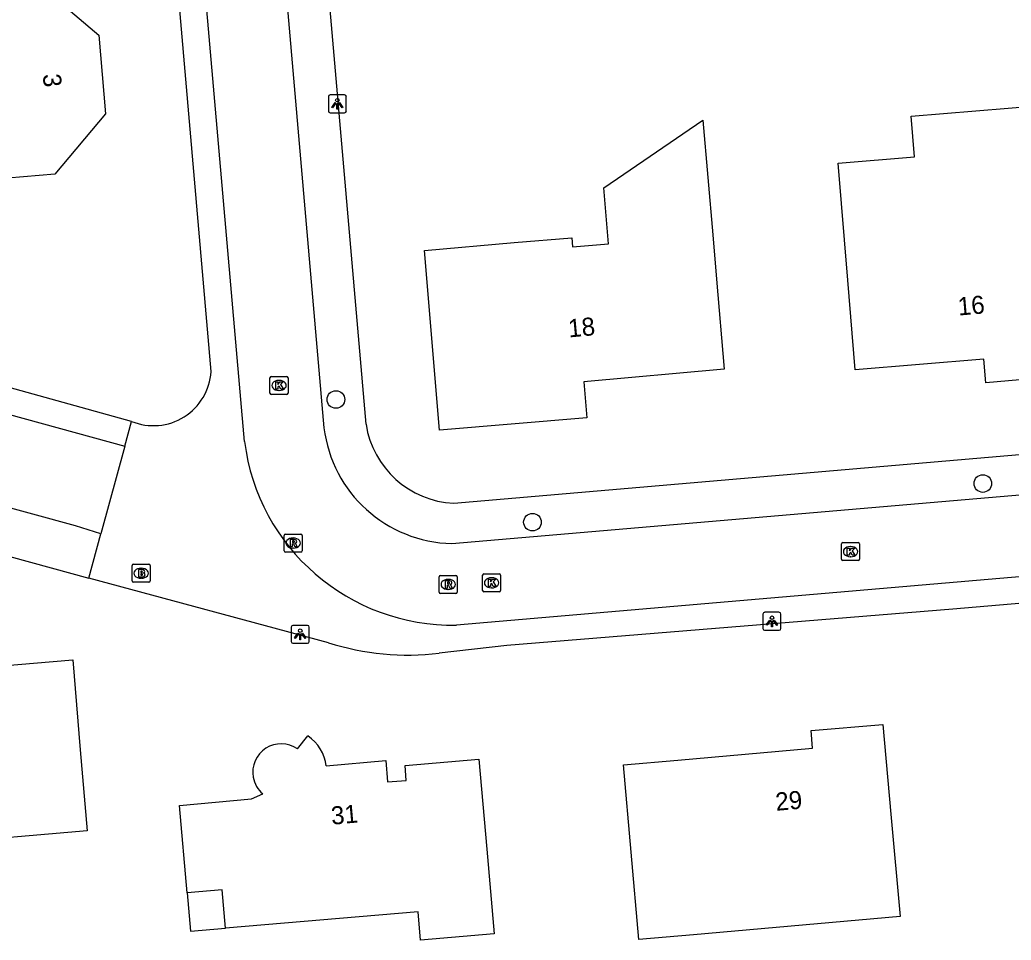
# Model space of a CAD drawing. Extents: x 163427 to 164190, y 380331 to 381641.
# Drawn here: x 164026.2 to 164081.2, y 381036 to 381087 of the extents above; entities that cross this region are included whole.
import ezdxf

# ---------------------------------------------------------------- set-up
doc = ezdxf.new("R2010")
doc.units = 0
for name, color, linetype in [('IMGEO_Boom', 7, 'Continuous'), ('IMGEO_Brandkraan', 7, 'Continuous'), ('IMGEO_Kolk', 7, 'Continuous'), ('IMGEO_Lichtpunt', 7, 'Continuous'), ('IMGEO_Pand', 7, 'Continuous'), ('IMGEO_Pand_nummerreeks', 7, 'Continuous'), ('IMGEO_Pand_overbouw', 7, 'Continuous'), ('IMGEO_Rijbaan_lokaal_open', 7, 'Continuous'), ('IMGEO_Rioolput', 7, 'Continuous'), ('IMGEO_Voetpad_open', 7, 'Continuous')]:
    doc.layers.add(name, color=color, linetype=linetype)

msp = doc.modelspace()

# ---------------------------------------------------------------- linework, layer by layer
at = {"layer": 'IMGEO_Boom'}
for centre in [(164043.744, 381065.993), (164079.598, 381061.334), (164054.639, 381059.192)]:
    msp.add_circle(centre, 0.489, dxfattribs=at)
at = {"layer": 'IMGEO_Brandkraan'}
for p, q in [((164032.451, 381055.934), (164032.451, 381056.786)), ((164032.526, 381056.86), (164033.378, 381056.86)), ((164032.939, 381056.64), (164032.964, 381056.64)), ((164033.452, 381056.786), (164033.452, 381055.934)), ((164033.378, 381055.86), (164032.526, 381055.86)), ((164032.962, 381056.08), (164032.937, 381056.08))]:
    msp.add_line(p, q, dxfattribs=at)
for points in [[(164032.451, 381055.934), (164032.451, 381056.786)], [(164032.526, 381056.86), (164033.378, 381056.86)], [(164033.452, 381056.786), (164033.452, 381055.934)], [(164032.799, 381056.56), (164032.799, 381056.16), (164033.012, 381056.16)], [(164033.03, 381056.56), (164032.799, 381056.56)], [(164032.978, 381056.479), (164032.924, 381056.479), (164032.924, 381056.403)], [(164032.924, 381056.403), (164032.977, 381056.403)], [(164032.986, 381056.327), (164032.924, 381056.327), (164032.924, 381056.246)], [(164032.924, 381056.246), (164032.986, 381056.246)], [(164033.378, 381055.86), (164032.526, 381055.86)]]:
    msp.add_lwpolyline(points, dxfattribs=at)
for centre, radius, start, end in [((164032.528, 381056.784), 0.0765, 91.552, 178.448), ((164032.528, 381056.784), 0.0765, 91.552, 178.448), ((164033.376, 381056.784), 0.0765, 1.552, 88.448), ((164033.376, 381056.784), 0.0765, 1.552, 88.448), ((164032.979, 381056.441), 0.0379, 267.8285, 90.9355), ((164032.987, 381056.286), 0.0404, 269.8759, 90.5077), ((164033.018, 381056.411), 0.251, 268.6676, 293.5347), ((164033.034, 381056.415), 0.145, 59.4692, 91.5367), ((164033.059, 381056.462), 0.0922, 285.5137, 58.1501), ((164033.064, 381056.27), 0.105, 301.3115, 78.989), ((164032.528, 381055.936), 0.0765, 181.552, 268.448), ((164032.528, 381055.936), 0.0765, 181.552, 268.448), ((164033.376, 381055.936), 0.0765, 271.552, 358.448), ((164033.376, 381055.936), 0.0765, 271.552, 358.448)]:
    msp.add_arc(centre, radius, start, end, dxfattribs=at)
for centre, major_axis, ratio, start_param, end_param in [((164032.938, 381056.36), (-0.387, 0.002), 0.722429, 4.712389, 7.853982), ((164032.963, 381056.36), (-0.39, 0.002), 0.717154, 1.570796, 4.712389)]:
    msp.add_ellipse(centre, major_axis=major_axis, ratio=ratio, start_param=start_param, end_param=end_param, dxfattribs=at)
at = {"layer": 'IMGEO_Kolk'}
for p, q in [((164040.09, 381066.349), (164040.09, 381067.201)), ((164040.165, 381067.275), (164041.017, 381067.275)), ((164041.091, 381067.201), (164041.091, 381066.349)), ((164040.578, 381067.055), (164040.603, 381067.055)), ((164041.017, 381066.275), (164040.165, 381066.275)), ((164040.601, 381066.495), (164040.576, 381066.495)), ((164071.767, 381057.132), (164071.767, 381057.984)), ((164071.842, 381058.058), (164072.694, 381058.058)), ((164072.255, 381057.838), (164072.28, 381057.838)), ((164072.768, 381057.984), (164072.768, 381057.132)), ((164072.278, 381057.278), (164072.253, 381057.278)), ((164072.694, 381057.058), (164071.842, 381057.058)), ((164051.874, 381055.404), (164051.874, 381056.256)), ((164051.949, 381056.33), (164052.801, 381056.33)), ((164052.362, 381056.11), (164052.387, 381056.11)), ((164052.875, 381056.256), (164052.875, 381055.404)), ((164052.385, 381055.55), (164052.36, 381055.55)), ((164052.801, 381055.33), (164051.949, 381055.33))]:
    msp.add_line(p, q, dxfattribs=at)
for points in [[(164040.09, 381066.349), (164040.09, 381067.201)], [(164040.165, 381067.275), (164041.017, 381067.275)], [(164041.091, 381067.201), (164041.091, 381066.349)], [(164040.411, 381066.975), (164040.534, 381066.975), (164040.534, 381066.824), (164040.664, 381066.975), (164040.828, 381066.975), (164040.682, 381066.824), (164040.835, 381066.575), (164040.683, 381066.575), (164040.598, 381066.739), (164040.534, 381066.672), (164040.534, 381066.575), (164040.411, 381066.575), (164040.411, 381066.975)], [(164041.017, 381066.275), (164040.165, 381066.275)], [(164071.767, 381057.132), (164071.767, 381057.984)], [(164071.842, 381058.058), (164072.694, 381058.058)], [(164072.088, 381057.758), (164072.211, 381057.758), (164072.211, 381057.607), (164072.341, 381057.758), (164072.505, 381057.758), (164072.359, 381057.607), (164072.512, 381057.358), (164072.36, 381057.358), (164072.275, 381057.522), (164072.211, 381057.455), (164072.211, 381057.358), (164072.088, 381057.358), (164072.088, 381057.758)], [(164072.768, 381057.984), (164072.768, 381057.132)], [(164072.694, 381057.058), (164071.842, 381057.058)], [(164051.874, 381055.404), (164051.874, 381056.256)], [(164051.949, 381056.33), (164052.801, 381056.33)], [(164052.875, 381056.256), (164052.875, 381055.404)], [(164052.195, 381056.03), (164052.318, 381056.03), (164052.318, 381055.879), (164052.448, 381056.03), (164052.612, 381056.03), (164052.466, 381055.879), (164052.619, 381055.63), (164052.467, 381055.63), (164052.382, 381055.794), (164052.318, 381055.727), (164052.318, 381055.63), (164052.195, 381055.63), (164052.195, 381056.03)], [(164052.801, 381055.33), (164051.949, 381055.33)]]:
    msp.add_lwpolyline(points, dxfattribs=at)
for centre, start, end in [((164040.167, 381067.199), 91.552, 178.448), ((164040.167, 381067.199), 91.552, 178.448), ((164041.015, 381067.199), 1.552, 88.448), ((164041.015, 381067.199), 1.552, 88.448), ((164040.167, 381066.351), 181.552, 268.448), ((164040.167, 381066.351), 181.552, 268.448), ((164041.015, 381066.351), 271.552, 358.448), ((164041.015, 381066.351), 271.552, 358.448), ((164071.844, 381057.982), 91.552, 178.448), ((164071.844, 381057.982), 91.552, 178.448), ((164072.692, 381057.982), 1.552, 88.448), ((164072.692, 381057.982), 1.552, 88.448), ((164071.844, 381057.134), 181.552, 268.448), ((164071.844, 381057.134), 181.552, 268.448), ((164072.692, 381057.134), 271.552, 358.448), ((164072.692, 381057.134), 271.552, 358.448), ((164051.951, 381056.254), 91.552, 178.448), ((164051.951, 381056.254), 91.552, 178.448), ((164052.799, 381056.254), 1.552, 88.448), ((164052.799, 381056.254), 1.552, 88.448), ((164051.951, 381055.406), 181.552, 268.448), ((164051.951, 381055.406), 181.552, 268.448), ((164052.799, 381055.406), 271.552, 358.448), ((164052.799, 381055.406), 271.552, 358.448)]:
    msp.add_arc(centre, 0.0765, start, end, dxfattribs=at)
for centre, major_axis, ratio, start_param, end_param in [((164040.577, 381066.775), (-0.387, 0.002), 0.722429, 4.712389, 7.853982), ((164040.602, 381066.775), (-0.39, 0.002), 0.717154, 1.570796, 4.712389), ((164072.254, 381057.558), (-0.387, 0.002), 0.722429, 4.712389, 7.853982), ((164072.279, 381057.558), (-0.39, 0.002), 0.717154, 1.570796, 4.712389), ((164052.361, 381055.83), (-0.387, 0.002), 0.722429, 4.712389, 7.853982), ((164052.386, 381055.83), (-0.39, 0.002), 0.717154, 1.570796, 4.712389)]:
    msp.add_ellipse(centre, major_axis=major_axis, ratio=ratio, start_param=start_param, end_param=end_param, dxfattribs=at)
at = {"layer": 'IMGEO_Lichtpunt'}
for p, q in [((164043.326, 381082.793), (164043.326, 381081.986)), ((164043.326, 381082.793), (164043.326, 381081.986)), ((164044.228, 381082.888), (164043.42, 381082.888)), ((164044.228, 381082.888), (164043.42, 381082.888)), ((164044.322, 381081.986), (164044.322, 381082.793)), ((164044.322, 381081.986), (164044.322, 381082.793)), ((164043.42, 381081.892), (164044.228, 381081.892)), ((164043.42, 381081.892), (164044.228, 381081.892)), ((164067.411, 381054.097), (164067.411, 381053.29)), ((164067.411, 381054.097), (164067.411, 381053.29)), ((164068.313, 381054.192), (164067.505, 381054.192)), ((164068.313, 381054.192), (164067.505, 381054.192)), ((164068.407, 381053.29), (164068.407, 381054.097)), ((164068.407, 381053.29), (164068.407, 381054.097)), ((164041.268, 381053.375), (164041.268, 381052.568)), ((164041.268, 381053.375), (164041.268, 381052.568)), ((164042.17, 381053.47), (164041.362, 381053.47)), ((164042.17, 381053.47), (164041.362, 381053.47)), ((164042.264, 381052.568), (164042.264, 381053.375)), ((164042.264, 381052.568), (164042.264, 381053.375)), ((164067.505, 381053.196), (164068.313, 381053.196)), ((164067.505, 381053.196), (164068.313, 381053.196)), ((164041.362, 381052.474), (164042.17, 381052.474)), ((164041.362, 381052.474), (164042.17, 381052.474))]:
    msp.add_line(p, q, dxfattribs=at)
for points in [[(164043.7, 381082.457), (164043.739, 381082.429), (164043.551, 381082.167), (164043.513, 381082.194), (164043.7, 381082.457)], [(164043.802, 381082.409), (164043.849, 381082.409), (164043.849, 381082.087), (164043.802, 381082.087), (164043.802, 381082.409)], [(164043.912, 381082.429), (164043.95, 381082.456), (164044.137, 381082.194), (164044.098, 381082.166), (164043.912, 381082.429)], [(164067.785, 381053.761), (164067.824, 381053.733), (164067.636, 381053.471), (164067.598, 381053.498), (164067.785, 381053.761)], [(164067.887, 381053.713), (164067.934, 381053.713), (164067.934, 381053.391), (164067.887, 381053.391), (164067.887, 381053.713)], [(164067.997, 381053.733), (164068.035, 381053.76), (164068.222, 381053.498), (164068.183, 381053.47), (164067.997, 381053.733)], [(164041.642, 381053.039), (164041.681, 381053.011), (164041.493, 381052.749), (164041.455, 381052.776), (164041.642, 381053.039)], [(164041.744, 381052.991), (164041.791, 381052.991), (164041.791, 381052.669), (164041.744, 381052.669), (164041.744, 381052.991)], [(164041.854, 381053.011), (164041.892, 381053.038), (164042.079, 381052.776), (164042.04, 381052.748), (164041.854, 381053.011)]]:
    msp.add_lwpolyline(points, dxfattribs=at)
for centre in [(164043.825, 381082.591), (164067.91, 381053.895), (164041.767, 381053.173)]:
    msp.add_circle(centre, 0.0994, dxfattribs=at)
for centre, start, end in [((164043.42, 381082.793), 90, 180), ((164043.42, 381082.793), 90, 180), ((164044.228, 381082.793), 0, 90), ((164044.228, 381082.793), 0, 90), ((164043.42, 381081.986), 180, 270), ((164043.42, 381081.986), 180, 270), ((164044.228, 381081.986), 270, 0), ((164044.228, 381081.986), 270, 360), ((164067.505, 381054.097), 90, 180), ((164067.505, 381054.097), 90, 180), ((164068.313, 381054.097), 0, 90), ((164068.313, 381054.097), 0, 90), ((164041.362, 381053.375), 90, 180), ((164041.362, 381053.375), 90, 180), ((164042.17, 381053.375), 0, 90), ((164042.17, 381053.375), 0, 90), ((164067.505, 381053.29), 180, 270), ((164067.505, 381053.29), 180, 270), ((164068.313, 381053.29), 270, 0), ((164068.313, 381053.29), 270, 360), ((164041.362, 381052.568), 180, 270), ((164041.362, 381052.568), 180, 270), ((164042.17, 381052.568), 270, 0), ((164042.17, 381052.568), 270, 360)]:
    msp.add_arc(centre, 0.0946, start, end, dxfattribs=at)
at = {"layer": 'IMGEO_Pand'}
for points in [[(164026.032, 381095.799), (164028.413, 381093.79), (164028.676, 381090.719), (164028.013, 381089.931), (164028.186, 381088.27), (164030.609, 381086.198), (164030.975, 381081.841), (164028.167, 381078.484), (164023.8, 381078.126), (164019.504, 381081.734), (164019.312, 381084.422), (164021.285, 381086.767), (164022.893, 381088.678), (164021.235, 381090.089), (164020.964, 381093.173), (164022.955, 381095.537), (164026.032, 381095.799)], [(164089.611, 381085.824), (164090.102, 381080.067), (164090.526, 381075.085), (164090.195, 381075.041), (164090.045, 381077.144), (164083.551, 381076.596), (164083.735, 381074.499), (164084.364, 381067.326), (164079.765, 381066.927), (164079.654, 381068.237), (164072.528, 381067.634), (164072.114, 381072.617), (164071.575, 381079.097), (164075.808, 381079.449), (164075.621, 381081.7), (164082.79, 381082.296), (164082.546, 381085.226), (164089.611, 381085.824)], [(164053.633, 381074.691), (164056.816, 381074.966), (164056.86, 381074.458), (164058.853, 381074.63), (164058.585, 381077.725), (164064.077, 381081.491), (164064.626, 381075.13), (164064.839, 381072.664), (164065.27, 381067.682), (164057.479, 381066.977), (164057.66, 381064.979), (164049.492, 381064.298), (164048.651, 381074.26), (164053.633, 381074.691)], [(164021.799, 381041.375), (164021.544, 381044.41), (164017.775, 381044.125), (164013.628, 381043.811), (164013.269, 381048.094), (164012.073, 381047.993), (164011.614, 381053.471), (164017.291, 381053.948), (164017.39, 381052.763), (164024.83, 381053.387), (164025.011, 381051.208), (164029.159, 381051.553), (164029.579, 381046.571), (164029.957, 381042.08), (164021.799, 381041.375)], [(164059.679, 381045.734), (164062.702, 381045.999), (164070.163, 381046.653), (164070.076, 381047.648), (164074.063, 381047.979), (164074.504, 381042.999), (164075.008, 381037.319), (164063.558, 381036.308), (164060.529, 381036.042), (164059.679, 381045.734)], [(164041.613, 381046.615), (164042.186, 381047.338)], [(164043.207, 381045.677), (164046.519, 381045.967), (164046.602, 381044.799), (164047.64, 381044.873), (164047.581, 381045.701), (164051.662, 381046.048), (164052.105, 381041.068), (164052.524, 381036.355), (164048.433, 381036.012), (164048.302, 381037.578), (164037.62, 381036.683), (164037.434, 381038.806), (164035.505, 381038.636), (164035.079, 381043.483)], [(164035.079, 381043.483), (164039.061, 381043.841), (164039.692, 381044.129)]]:
    msp.add_lwpolyline(points, dxfattribs=at)
for centre, radius, start, end in [((164040.92, 381045.415), 2.302, 6.5231, 56.6342), ((164040.709, 381045.33), 1.572, 54.871, 190.4006), ((164040.693, 381045.317), 1.553, 190.0573, 229.9024)]:
    msp.add_arc(centre, radius, start, end, dxfattribs=at)
at = {"layer": 'IMGEO_Pand_overbouw'}
msp.add_lwpolyline([(164037.434, 381038.806), (164035.505, 381038.636), (164035.691, 381036.521), (164037.62, 381036.683)], close=True, dxfattribs=at)
at = {"layer": 'IMGEO_Rijbaan_lokaal_open'}
for points in [[(164035.572, 381151.02), (164040.416, 381095.118), (164043.083, 381064.431)], [(164038.683, 381063.659), (164036.27, 381091.227), (164031.138, 381150.457)], [(163993.826, 381073.238), (163998.122, 381072.545), (163999.994, 381072.077), (164004.909, 381070.847), (164032.051, 381063.407)], [(164030.721, 381058.549), (164029.304, 381058.985), (164024.363, 381060.339), (164000, 381066.992), (163999.345, 381067.171)], [(164050.175, 381058.005), (164130.134, 381064.866)], [(164032.051, 381063.407), (164030.721, 381058.549)], [(164131.078, 381060.415), (164050.427, 381053.487)]]:
    msp.add_lwpolyline(points, dxfattribs=at)
for centre, radius, start, end in [((164050.339, 381065.312), 7.309, 186.9261, 268.715), ((164050.206, 381065.097), 11.613, 187.1157, 271.0897)]:
    msp.add_arc(centre, radius, start, end, dxfattribs=at)
at = {"layer": 'IMGEO_Rioolput'}
for p, q in [((164040.876, 381057.608), (164040.876, 381058.46)), ((164040.951, 381058.534), (164041.803, 381058.534)), ((164041.364, 381058.314), (164041.389, 381058.314)), ((164041.877, 381058.46), (164041.877, 381057.608)), ((164041.387, 381057.754), (164041.362, 381057.754)), ((164041.803, 381057.534), (164040.951, 381057.534)), ((164049.471, 381055.314), (164049.471, 381056.166)), ((164049.546, 381056.24), (164050.398, 381056.24)), ((164050.472, 381056.166), (164050.472, 381055.314)), ((164049.959, 381056.02), (164049.984, 381056.02)), ((164050.398, 381055.24), (164049.546, 381055.24)), ((164049.982, 381055.46), (164049.957, 381055.46))]:
    msp.add_line(p, q, dxfattribs=at)
for points in [[(164040.876, 381057.608), (164040.876, 381058.46)], [(164040.951, 381058.534), (164041.803, 381058.534)], [(164041.877, 381058.46), (164041.877, 381057.608)], [(164041.465, 381058.232), (164041.213, 381058.234), (164041.213, 381057.834)], [(164041.213, 381057.834), (164041.337, 381057.834), (164041.337, 381057.996), (164041.348, 381057.996)], [(164041.391, 381058.153), (164041.337, 381058.153), (164041.337, 381058.072)], [(164041.337, 381058.072), (164041.389, 381058.072)], [(164041.395, 381057.967), (164041.466, 381057.834), (164041.606, 381057.834), (164041.541, 381057.96)], [(164041.803, 381057.534), (164040.951, 381057.534)], [(164049.471, 381055.314), (164049.471, 381056.166)], [(164049.546, 381056.24), (164050.398, 381056.24)], [(164050.472, 381056.166), (164050.472, 381055.314)], [(164050.06, 381055.938), (164049.808, 381055.94), (164049.808, 381055.54)], [(164049.808, 381055.54), (164049.932, 381055.54), (164049.932, 381055.702), (164049.943, 381055.702)], [(164049.986, 381055.859), (164049.932, 381055.859), (164049.932, 381055.778)], [(164049.932, 381055.778), (164049.984, 381055.778)], [(164049.99, 381055.673), (164050.061, 381055.54), (164050.201, 381055.54), (164050.136, 381055.666)], [(164050.398, 381055.24), (164049.546, 381055.24)]]:
    msp.add_lwpolyline(points, dxfattribs=at)
for centre, radius, start, end in [((164040.953, 381058.458), 0.0765, 91.552, 178.448), ((164040.953, 381058.458), 0.0765, 91.552, 178.448), ((164041.801, 381058.458), 0.0765, 1.552, 88.448), ((164041.801, 381058.458), 0.0765, 1.552, 88.448), ((164041.347, 381057.943), 0.0533, 26.0293, 88.6989), ((164041.373, 381058.261), 0.19, 274.7715, 282.9687), ((164041.397, 381058.057), 0.0964, 77.0061, 93.1865), ((164041.411, 381058.114), 0.0378, 276.6634, 79.6772), ((164041.464, 381058.122), 0.109, 350.3612, 89.416), ((164041.462, 381058.122), 0.112, 277.5842, 350.9817), ((164041.446, 381057.907), 0.108, 29.5134, 73.7905), ((164040.953, 381057.61), 0.0765, 181.552, 268.448), ((164040.953, 381057.61), 0.0765, 181.552, 268.448), ((164041.801, 381057.61), 0.0765, 271.552, 358.448), ((164041.801, 381057.61), 0.0765, 271.552, 358.448), ((164049.548, 381056.164), 0.0765, 91.552, 178.448), ((164049.548, 381056.164), 0.0765, 91.552, 178.448), ((164050.396, 381056.164), 0.0765, 1.552, 88.448), ((164050.396, 381056.164), 0.0765, 1.552, 88.448), ((164049.942, 381055.649), 0.0533, 26.0293, 88.6989), ((164049.968, 381055.967), 0.19, 274.7715, 282.9687), ((164049.992, 381055.763), 0.0964, 77.0061, 93.1865), ((164050.006, 381055.82), 0.0378, 276.6634, 79.6772), ((164050.059, 381055.828), 0.109, 350.3612, 89.416), ((164050.057, 381055.828), 0.112, 277.5842, 350.9817), ((164050.041, 381055.613), 0.108, 29.5134, 73.7905), ((164049.548, 381055.316), 0.0765, 181.552, 268.448), ((164049.548, 381055.316), 0.0765, 181.552, 268.448), ((164050.396, 381055.316), 0.0765, 271.552, 358.448), ((164050.396, 381055.316), 0.0765, 271.552, 358.448)]:
    msp.add_arc(centre, radius, start, end, dxfattribs=at)
for centre, major_axis, ratio, start_param, end_param in [((164041.363, 381058.034), (-0.387, 0.002), 0.722429, 4.712389, 7.853982), ((164041.388, 381058.034), (-0.39, 0.002), 0.717154, 1.570796, 4.712389), ((164049.958, 381055.74), (-0.387, 0.002), 0.722429, 4.712389, 7.853982), ((164049.983, 381055.74), (-0.39, 0.002), 0.717154, 1.570796, 4.712389)]:
    msp.add_ellipse(centre, major_axis=major_axis, ratio=ratio, start_param=start_param, end_param=end_param, dxfattribs=at)
at = {"layer": 'IMGEO_Voetpad_open'}
for points in [[(164037.905, 381151.233), (164042.738, 381095.311), (164045.412, 381064.621)], [(164036.83, 381067.54), (164029.665, 381150.318)], [(164032.423, 381064.776), (164006.021, 381072.108), (164006.126, 381072.516), (164000, 381074.172), (163999.536, 381074.297)], [(164050.279, 381060.237), (164129.935, 381067.097)], [(163998.958, 381064.61), (164000, 381064.325), (164030.06, 381056.092)], [(164032.051, 381063.407), (164032.423, 381064.776)], [(164030.06, 381056.092), (164030.721, 381058.549)], [(164127.903, 381058.65), (164077.934, 381054.369), (164053.22, 381052.357), (164049.464, 381051.933)], [(164043.334, 381052.508), (164030.06, 381056.092)]]:
    msp.add_lwpolyline(points, dxfattribs=at)
for centre, radius, start, end in [((164033.628, 381067.751), 3.209, 247.9553, 356.2352), ((164050.543, 381065.423), 5.193, 188.8895, 267.088), ((164047.701, 381066.097), 14.273, 252.1859, 277.0967)]:
    msp.add_arc(centre, radius, start, end, dxfattribs=at)

# ---------------------------------------------------------------- texts
at = {"layer": 'IMGEO_Pand_nummerreeks'}
for s, rotation, p in [('3', 274.8012, (164027.5, 381084.019)), ('16', 4.8358, (164078.253, 381070.648)), ('18', 5.1706, (164056.663, 381069.434)), ('29', 5.0095, (164068.146, 381043.184)), ('31', 5.0019, (164043.518, 381042.412))]:
    msp.add_text(s, height=1, rotation=rotation, dxfattribs=at).set_placement(p)

doc.saveas('drawing.dxf')
